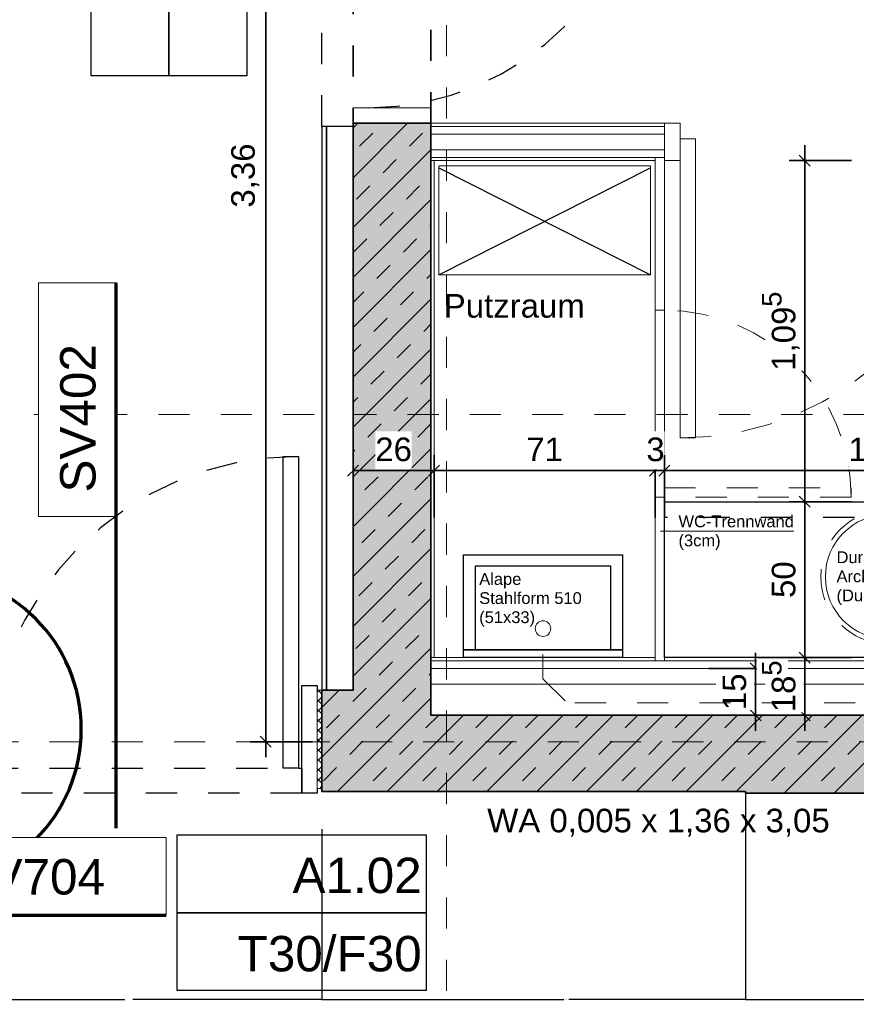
# Model space of a CAD drawing. Header units: metres. Extents: x -13 to 93, y -119 to 25.
# Tile 576 of 656: x 6.28 to 8.97, y -26.34 to -23.18. Entities that reach past the tile are written whole.
import ezdxf
from ezdxf.enums import TextEntityAlignment as Align

# ---------------------------------------------------------------- set-up
doc = ezdxf.new("R2010")
doc.units = ezdxf.units.M
doc.header["$LTSCALE"] = 0.00508
doc.header["$PDMODE"] = 1
doc.header["$PDSIZE"] = -2
for name, pattern in [('STYLE_05', [0.19684, 0.069505, -0.127335]), ('STYLE_06', [1.0537, 0.590515, -0.19684, 0.069505, -0.19684]), ('STYLE_11', [0.393677, 0.196838, -0.196838]), ('STYLE_12', [0.20828, 0.069425, -0.138855]), ('STYLE_24', [0.516732, 0.344488, -0.172244])]:
    doc.linetypes.add(name, pattern=pattern)
doc.layers.get('0').update_dxf_attribs({"lineweight": 18})
for name, color, linetype, lineweight in [('3-0-0 Dämmung', 7, 'Continuous', 18), ('3-4-0 Innenwände', 7, 'Continuous', 35), ('3-4-0-1 IW Beton', 7, 'Continuous', 35), ('3-4-0-5 Trennwand', 7, 'Continuous', 35), ('3-4-2-2 NTragIW GK', 7, 'Continuous', 35), ('3-4-4 ITüren', 7, 'Continuous', 25), ('3-4-5 IWBekleidungen', 7, 'Continuous', 25), ('3-4-9 WSonstiges VED', 7, 'STYLE_11', 25), ('4-1-0 AbwasWasserGas', 7, 'Continuous', 18), ('4-1-1 Abwasseranlgn', 7, 'Continuous', 25), ('4-1-2-1 Sanitärobjekte', 7, 'Continuous', 25), ('6-1-0 Ausstattung', 7, 'Continuous', 25), ('Bemaßung', 7, 'Continuous', 18), ('Bemaßung-Achsen', 7, 'Continuous', 18), ('Keine', 7, 'Continuous', 18), ('Plan-Achse', 1, 'STYLE_06', 18), ('Plan-Achsen-Fassade', 1, 'STYLE_06', 18), ('Plan-Raumstempel', 7, 'Continuous', 13), ('Plan-Text-Hinweis', 7, 'Continuous', 13), ('Plan-Text-Kerne', 7, 'Continuous', 13)]:
    doc.layers.add(name, color=color, linetype=linetype, lineweight=lineweight)
doc.layers.get('0').freeze()
doc.styles.add('Arial', font='ARIAL.TTF')
doc.dimstyles.new('MTZ_200', dxfattribs={"dimtxt": 0.075762, "dimasz": 0.000706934, "dimexe": 0.001, "dimexo": 0.003, "dimgap": 0.0001, "dimtad": 1, "dimdec": 4, "dimzin": 11, "dimtxsty": 'Arial', "dimblk": 'VW_SLASH', "dimcen": 0, "dimdle": 0.001, "dimazin": 0, "dimtfac": 1, "dimtdec": 4, "dimtix": 1, "dimtmove": 0, "dimatfit": 0, "dimldrblk": 'VW_FILLEDARROW', "dimfxl": 0, "dimfrac": 2, "dimtolj": 1, "dimtzin": 11, "dimarcsym": 0})
pattern_1 = [(45, (0, 0), (0.015875, -0.015875), [])]
pattern_2 = [(-45, (0, 0), (0.015875, 0.015875), [])]

# ---------------------------------------------------------------- blocks, each defined once
blk = doc.blocks.new('S_Detailverweis H')
at = {"color": 7, "linetype": 'Continuous', "lineweight": 25}
blk.add_wipeout([(0.3449, 0.7113), (1.0949, 0.7113), (1.0949, 0.4613), (0.3449, 0.4613)], dxfattribs=at).dxf.layer = 'Keine'
at = {"layer": 'Keine', "color": 7, "linetype": 'Continuous', "lineweight": 25}
blk.add_lwpolyline([(0.3449, 0.7113), (1.0949, 0.7113), (1.0949, 0.4613), (0.3449, 0.4613)], close=True, dxfattribs=at)
at = {"layer": 'Plan-Text-Hinweis', "lineweight": 70}
blk.add_circle((0, 0), 0.5, dxfattribs=at)
at = {"layer": 'Plan-Raumstempel', "color": 7, "style": 'Arial'}
blk.add_attdef('Detailnummer', text='', height=0.1136, dxfattribs=at).set_placement((0.4653, 0.6417), align=Align.TOP_LEFT)
blk = doc.blocks.new('S_Detailverweis V')
at = {"color": 7, "linetype": 'Continuous', "lineweight": 18}
blk.add_wipeout([(0.5, 0.25), (1.25, 0.25), (1.25, 0), (0.5, 0)], dxfattribs=at).dxf.layer = 'Keine'
at = {"layer": 'Bemaßung-Achsen', "lineweight": 70}
blk.add_line((-0.5, 0), (1.25, 0), dxfattribs=at)
at = {"layer": 'Keine', "color": 7, "linetype": 'Continuous', "lineweight": 18}
blk.add_lwpolyline([(0.5, 0.25), (1.25, 0.25), (1.25, 0), (0.5, 0)], close=True, dxfattribs=at)
at = {"layer": 'Plan-Raumstempel', "color": 7, "style": 'Arial'}
blk.add_attdef('Detailnummer', text='', height=0.1136, dxfattribs=at).set_placement((0.5771, 0.1804), align=Align.TOP_LEFT)
blk = doc.blocks.new('S_Tür_T30_F30_BT_Text')
at = {"layer": 'Plan-Text-Hinweis', "color": 7}
ref = blk.add_blockref('S_Detailverweis H', (0.4653, 0), dxfattribs=dict(at, xscale=-1))
ref.add_attrib('Detailnummer', 'SH431', dxfattribs={"layer": 'Plan-Raumstempel', "color": 7, "height": 0.11364, "style": 'Arial'}).set_placement((0, 0.6417), align=Align.TOP_LEFT)
at = {"layer": 'Plan-Text-Hinweis', "color": 7, "rotation": 90}
blk.add_blockref('S_Detailverweis V', (1.0777, 0.1822), dxfattribs=at).add_auto_attribs({'Detailnummer': 'SV402'})
blk = doc.blocks.new('S_Tür_T30_F30_BT')
at = {"layer": '3-4-4 ITüren', "color": 7, "linetype": 'Continuous'}
for points in [[(-0.125, 1.08), (-0.075, 1.08), (-0.075, 0.08), (-0.125, 0.08)], [(-0.065, 0.345), (-0.015, 0.345), (-0.015, 0), (-0.065, 0)], [(-1.435, 0.08), (-1.125, 0.08), (-1.125, 0), (-1.435, 0)], [(-1.125, 0.08), (-1.075, 0.08), (-1.075, 0), (-1.125, 0)]]:
    blk.add_lwpolyline(points, close=True, dxfattribs=at)
at = {"layer": '3-4-4 ITüren', "color": 7, "linetype": 'STYLE_05'}
blk.add_lwpolyline([(-1.075, 0.08), (-0.065, 0.08), (-0.065, 0), (-1.075, 0)], close=True, dxfattribs=at)
blk.add_arc((-0.075, 0.08), 1, 90, 180, dxfattribs=at)
at = {"color": 7, "linetype": 'Continuous'}
blk.add_wipeout([(-1.5, 0.33), (-1.485, 0.33), (-1.485, 0.015), (-1.5, 0.015)], dxfattribs=at).dxf.layer = '3-0-0 Dämmung'
at = {"layer": '3-0-0 Dämmung', "linetype": 'Continuous', "lineweight": 5}
h = blk.add_hatch(dxfattribs=at)
h.set_pattern_fill('D_MMUNG_1_50', style=0, pattern_type=2)
h.set_pattern_definition(pattern_1)
h.paths.add_polyline_path([(-1.5, 0.33), (-1.485, 0.33), (-1.485, 0.015), (-1.5, 0.015)])
at = {"layer": '3-0-0 Dämmung', "linetype": 'Continuous', "lineweight": 13}
h = blk.add_hatch(dxfattribs=at)
h.set_pattern_fill('D_MMUNG_1_50-1', style=0, pattern_type=2)
h.set_pattern_definition(pattern_2)
h.paths.add_polyline_path([(-1.5, 0.33), (-1.485, 0.33), (-1.485, 0.015), (-1.5, 0.015)])
at = {"layer": '3-0-0 Dämmung', "color": 7, "linetype": 'Continuous'}
blk.add_lwpolyline([(-1.5, 0.33), (-1.485, 0.33), (-1.485, 0.015), (-1.5, 0.015)], close=True, dxfattribs=at)
at = {"layer": '3-4-4 ITüren', "color": 7, "linetype": 'Continuous'}
blk.add_lwpolyline([(-1.485, 0.345), (-1.435, 0.345), (-1.435, 0), (-1.485, 0)], close=True, dxfattribs=at)
at = {"color": 7, "linetype": 'Continuous'}
blk.add_wipeout([(-0.015, 0.33), (0, 0.33), (0, 0.015), (-0.015, 0.015)], dxfattribs=at).dxf.layer = '3-0-0 Dämmung'
at = {"layer": '3-0-0 Dämmung', "linetype": 'Continuous', "lineweight": 5}
h = blk.add_hatch(dxfattribs=at)
h.set_pattern_fill('D_MMUNG_1_50', style=0, pattern_type=2)
h.set_pattern_definition(pattern_1)
h.paths.add_polyline_path([(-0.015, 0.33), (0, 0.33), (0, 0.015), (-0.015, 0.015)])
at = {"layer": '3-0-0 Dämmung', "linetype": 'Continuous', "lineweight": 13}
h = blk.add_hatch(dxfattribs=at)
h.set_pattern_fill('D_MMUNG_1_50-1', style=0, pattern_type=2)
h.set_pattern_definition(pattern_2)
h.paths.add_polyline_path([(-0.015, 0.33), (0, 0.33), (0, 0.015), (-0.015, 0.015)])
at = {"layer": '3-0-0 Dämmung', "color": 7, "linetype": 'Continuous'}
blk.add_lwpolyline([(-0.015, 0.33), (0, 0.33), (0, 0.015), (-0.015, 0.015)], close=True, dxfattribs=at)
at = {"layer": 'Plan-Text-Hinweis', "color": 7}
blk.add_blockref('S_Tür_T30_F30_BT_Text', (-1.738, 0.2055), dxfattribs=at)
blk = doc.blocks.new('*U71')
at = {"layer": '4-1-2-1 Sanitärobjekte', "color": 7, "linetype": 'STYLE_05', "lineweight": 18}
blk.add_circle((0, 0), 0.215, dxfattribs=at)
at = {"layer": '4-1-2-1 Sanitärobjekte', "color": 7, "linetype": 'Continuous', "lineweight": 18}
blk.add_circle((0, 0), 0.2, dxfattribs=at)
at = {"color": 7, "linetype": 'Continuous', "lineweight": 18}
blk.add_wipeout([(-0.0187, -0.101), (0.0213, -0.101), (0.0213, -0.251), (-0.0187, -0.251)], dxfattribs=at).dxf.layer = '4-1-2-1 Sanitärobjekte'
at = {"layer": '4-1-2-1 Sanitärobjekte', "color": 7, "linetype": 'Continuous', "lineweight": 18}
blk.add_lwpolyline([(-0.0187, -0.101), (0.0213, -0.101), (0.0213, -0.251), (-0.0187, -0.251)], close=True, dxfattribs=at)
blk = doc.blocks.new('einbauwaschtisch_duravit_architec_04634')
at = {"layer": 'Keine', "color": 7, "insert": (-0.1641, 0.0816), "char_height": 0.037881, "attachment_point": 1, "line_spacing_factor": 0.970546, "style": 'Arial'}
blk.add_mtext('Duravit\\PArchitec 04634\\P(Durchm. 43)', dxfattribs=at)
at = {"layer": '4-1-2-1 Sanitärobjekte', "color": 7}
blk.add_blockref('*U71', (0, 0), dxfattribs=at)
blk = doc.blocks.new('*U75')
at = {"layer": '4-1-2-1 Sanitärobjekte'}
for points in [[(-0.255, 0.33), (0.255, 0.33), (0.255, 0.025), (-0.255, 0.025)], [(-0.2165, 0.295), (0.2165, 0.295), (0.2165, 0.025), (-0.2165, 0.025)], [(-0.255, 0.025), (0.255, 0.025), (0.255, 0), (-0.255, 0)]]:
    blk.add_lwpolyline(points, close=True, dxfattribs=at)
at = {"layer": '4-1-2-1 Sanitärobjekte', "color": 7, "linetype": 'Continuous', "lineweight": 18}
blk.add_circle((0, 0.093), 0.025, dxfattribs=at)
blk = doc.blocks.new('aussgussbecken_alape_510')
at = {"layer": '4-1-2-1 Sanitärobjekte', "color": 7}
blk.add_blockref('*U75', (0, 0), dxfattribs=at)
at = {"layer": '4-1-2-1 Sanitärobjekte', "color": 7, "insert": (-0.2048, 0.2712), "char_height": 0.037881, "attachment_point": 1, "line_spacing_factor": 0.970546, "style": 'Arial'}
blk.add_mtext('Alape\\PStahlform 510\\P(51x33)', dxfattribs=at)
blk = doc.blocks.new('*U370')
at = {"layer": '3-4-4 ITüren', "color": 7, "linetype": 'Continuous', "lineweight": 18}
blk.add_lwpolyline([(0.67, -6.165), (0.7, -6.165), (0.7, -6.765), (0.67, -6.765)], close=True, dxfattribs=at)
at = {"layer": '3-4-4 ITüren', "color": 7, "linetype": 'STYLE_24', "lineweight": 18}
blk.add_lwpolyline([(0.7, -6.735), (1.3, -6.735), (1.3, -6.765), (0.7, -6.765)], close=True, dxfattribs=at)
at = {"layer": '3-4-4 ITüren', "color": 7, "linetype": 'STYLE_05', "lineweight": 18}
blk.add_arc((0.7, -6.765), 0.6, 0, 90, dxfattribs=at)
blk = doc.blocks.new('*U371')
at = {"layer": '3-4-4 ITüren', "color": 7, "linetype": 'Continuous', "lineweight": 18}
for points in [[(0.7, -5.565), (0.7, -5.685), (0.75, -5.685), (0.75, -5.565)], [(1.71, -5.565), (1.71, -5.685), (1.76, -5.685), (1.76, -5.565)], [(0.75, -5.615), (0.8, -5.615), (0.8, -6.575), (0.75, -6.575)]]:
    blk.add_lwpolyline(points, close=True, dxfattribs=at)
at = {"layer": '3-4-4 ITüren', "color": 7, "linetype": 'STYLE_05', "lineweight": 18}
blk.add_arc((0.75, -5.615), 0.96, 270, 0, dxfattribs=at)
blk = doc.blocks.new('*U372')
at = {"layer": '4-1-0 AbwasWasserGas'}
blk.add_lwpolyline([(-0.025, -5.7017), (0.655, -5.7017), (0.655, -6.0517), (-0.025, -6.0517)], close=True, dxfattribs=at)
at = {"layer": '6-1-0 Ausstattung'}
for p, q in [((-0.025, -6.0517), (0.655, -5.7082)), ((-0.025, -5.7082), (0.655, -6.0517))]:
    blk.add_line(p, q, dxfattribs=at)
blk = doc.blocks.new('*D373')
at = {"layer": 'Bemaßung', "color": 0, "linetype": 'Continuous', "lineweight": -2}
for p, q in [((0.9927, -7.265), (0.9927, -7.315)), ((0.8427, -7.315), (1.0427, -7.315)), ((0.9927, -7.315), (0.9927, -7.465)), ((0.8427, -7.465), (1.0427, -7.465)), ((0.9927, -7.465), (0.9927, -7.515))]:
    blk.add_line(p, q, dxfattribs=at)
at = {"layer": 'Bemaßung', "color": 0, "linetype": 'Continuous', "lineweight": 20}
for p, q in [((1.0104, -7.3327), (0.975, -7.2973)), ((0.975, -7.4473), (1.0104, -7.4827))]:
    blk.add_line(p, q, dxfattribs=at)
at = {"layer": 'Defpoints', "color": 0, "lineweight": 0}
for p in [(0.0219, -7.315), (0.9927, -7.315), (0.063, -7.465)]:
    blk.add_point(p, dxfattribs=at)
at = {"color": 0, "linetype": 'Continuous', "lineweight": -2}
blk.add_wipeout([(0.9881, -7.4487), (0.9881, -7.3313), (0.866, -7.3313), (0.866, -7.4487)], dxfattribs=at).dxf.layer = 'Bemaßung'
at = {"layer": 'Bemaßung', "color": 0, "insert": (0.8865, -7.4487), "char_height": 0.07576, "attachment_point": 1, "rotation": 90, "line_spacing_factor": 0.967741, "style": 'Arial'}
blk.add_mtext('15', dxfattribs=at)
blk = doc.blocks.new('VW_FILLEDARROW')
at = {"color": 0, "lineweight": -2}
blk.add_solid([(0, 0), (0, 0), (0, 0)], dxfattribs=at)
blk = doc.blocks.new('VW_SLASH')
at = {"color": 0, "linetype": 'ByBlock', "lineweight": -2}
blk.add_line((0, 0), (-1, 0), dxfattribs=at)
at = {"color": 0, "linetype": 'ByBlock', "lineweight": 20}
blk.add_line((0, 0), (0, 0), dxfattribs=at)
blk = doc.blocks.new('*D374')
at = {"layer": 'Bemaßung', "color": 0, "linetype": 'Continuous', "lineweight": -2}
for p, q in [((1.1509, -7.23), (1.1509, -7.28)), ((1.0009, -7.28), (1.2009, -7.28)), ((1.1509, -7.28), (1.1509, -7.465)), ((1.0009, -7.465), (1.2009, -7.465)), ((1.1509, -7.465), (1.1509, -7.515))]:
    blk.add_line(p, q, dxfattribs=at)
at = {"layer": 'Bemaßung', "color": 0, "linetype": 'Continuous', "lineweight": 20}
for p, q in [((1.1685, -7.2977), (1.1332, -7.2623)), ((1.1332, -7.4473), (1.1685, -7.4827))]:
    blk.add_line(p, q, dxfattribs=at)
at = {"layer": 'Defpoints', "color": 0, "lineweight": 0}
for p in [(0.155, -7.28), (1.1509, -7.28), (0.155, -7.465)]:
    blk.add_point(p, dxfattribs=at)
at = {"color": 0, "linetype": 'Continuous', "lineweight": -2}
blk.add_wipeout([(1.1462, -7.4555), (1.1462, -7.338), (1.0241, -7.338), (1.0241, -7.4555)], dxfattribs=at).dxf.layer = 'Bemaßung'
at = {"layer": 'Bemaßung', "color": 0, "insert": (1.0447, -7.4555), "char_height": 0.07576, "attachment_point": 1, "rotation": 90, "line_spacing_factor": 0.967741, "style": 'Arial'}
blk.add_mtext('18', dxfattribs=at)
at = {"color": 0, "linetype": 'Continuous', "lineweight": -2}
blk.add_wipeout([(1.0972, -7.3383), (1.0972, -7.2892), (0.9959, -7.2892), (0.9959, -7.3383)], dxfattribs=at).dxf.layer = 'Bemaßung'
at = {"layer": 'Bemaßung', "color": 0, "insert": (1.013, -7.3138), "char_height": 0.0631, "attachment_point": 2, "rotation": 90, "line_spacing_factor": 0.967741, "style": 'Arial'}
blk.add_mtext('5', dxfattribs=at)
blk = doc.blocks.new('*D375')
at = {"layer": 'Bemaßung', "color": 0, "linetype": 'Continuous', "lineweight": -2}
for p, q in [((-0.04, -6.83), (-0.04, -6.63)), ((0.6701, -6.83), (0.6701, -6.63)), ((-0.09, -6.68), (-0.04, -6.68)), ((-0.04, -6.68), (0.6701, -6.68)), ((0.6701, -6.68), (0.7201, -6.68))]:
    blk.add_line(p, q, dxfattribs=at)
at = {"layer": 'Bemaßung', "color": 0, "linetype": 'Continuous', "lineweight": 20}
for p, q in [((-0.0223, -6.6623), (-0.0577, -6.6977)), ((0.6525, -6.6977), (0.6878, -6.6623))]:
    blk.add_line(p, q, dxfattribs=at)
at = {"layer": 'Defpoints', "color": 0, "lineweight": 0}
for p in [(-0.04, -6.68), (-0.04, -7.28), (0.6701, -7.28)]:
    blk.add_point(p, dxfattribs=at)
at = {"color": 0, "linetype": 'Continuous', "lineweight": -2}
blk.add_wipeout([(0.2563, -6.6754), (0.3738, -6.6754), (0.3738, -6.5533), (0.2563, -6.5533)], dxfattribs=at).dxf.layer = 'Bemaßung'
at = {"layer": 'Bemaßung', "color": 0, "insert": (0.2563, -6.5738), "char_height": 0.07576, "attachment_point": 1, "line_spacing_factor": 0.967741, "style": 'Arial'}
blk.add_mtext('71', dxfattribs=at)
blk = doc.blocks.new('*D376')
at = {"layer": 'Bemaßung', "color": 0, "linetype": 'Continuous', "lineweight": -2}
for p, q in [((0.6701, -6.83), (0.6701, -6.63)), ((0.7, -6.83), (0.7, -6.63)), ((0.7, -6.68), (0.6418, -6.68)), ((0.65, -6.68), (0.7, -6.68)), ((0.6701, -6.68), (0.7201, -6.68)), ((0.7, -6.68), (0.6701, -6.68))]:
    blk.add_line(p, q, dxfattribs=at)
at = {"layer": 'Bemaßung', "color": 0, "linetype": 'Continuous', "lineweight": 20}
for p, q in [((0.6878, -6.6623), (0.6525, -6.6977)), ((0.6823, -6.6977), (0.7177, -6.6623))]:
    blk.add_line(p, q, dxfattribs=at)
at = {"layer": 'Defpoints', "color": 0, "lineweight": 0}
for p in [(0.7, -6.86), (0.6701, -7.28)]:
    blk.add_point(p, dxfattribs=at)
at = {"color": 0, "linetype": 'Continuous', "lineweight": -2}
blk.add_wipeout([(0.6418, -6.6754), (0.7004, -6.6754), (0.7004, -6.5533), (0.6418, -6.5533)], dxfattribs=at).dxf.layer = 'Bemaßung'
at = {"layer": 'Defpoints', "color": 0, "lineweight": 0}
blk.add_point((0.7, -6.68), dxfattribs=at)
at = {"layer": 'Bemaßung', "color": 0, "insert": (0.6418, -6.5738), "char_height": 0.0758, "attachment_point": 1, "line_spacing_factor": 0.967741, "style": 'Arial'}
blk.add_mtext('3', dxfattribs=at)
blk = doc.blocks.new('*D377')
at = {"layer": 'Bemaßung', "color": 0, "linetype": 'Continuous', "lineweight": -2}
for p, q in [((1.1509, -5.685), (1.1509, -5.635)), ((1.3009, -5.685), (1.1009, -5.685)), ((1.1509, -6.78), (1.1509, -5.685)), ((1.3009, -6.78), (1.1009, -6.78)), ((1.1509, -6.83), (1.1509, -6.78))]:
    blk.add_line(p, q, dxfattribs=at)
at = {"layer": 'Bemaßung', "color": 0, "linetype": 'Continuous', "lineweight": 20}
for p, q in [((1.1685, -5.7027), (1.1332, -5.6673)), ((1.1332, -6.7623), (1.1685, -6.7977))]:
    blk.add_line(p, q, dxfattribs=at)
at = {"layer": 'Defpoints', "color": 0, "lineweight": 0}
for p in [(1.71, -5.685), (1.1509, -6.78), (1.8919, -6.78)]:
    blk.add_point(p, dxfattribs=at)
at = {"color": 0, "linetype": 'Continuous', "lineweight": -2}
blk.add_wipeout([(1.1462, -6.3594), (1.1462, -6.1537), (1.0241, -6.1537), (1.0241, -6.3594)], dxfattribs=at).dxf.layer = 'Bemaßung'
at = {"layer": 'Bemaßung', "color": 0, "insert": (1.0447, -6.3594), "char_height": 0.07576, "attachment_point": 1, "rotation": 90, "line_spacing_factor": 0.967741, "style": 'Arial'}
blk.add_mtext('1,09', dxfattribs=at)
at = {"color": 0, "linetype": 'Continuous', "lineweight": -2}
blk.add_wipeout([(1.0972, -6.1544), (1.0972, -6.1053), (0.9959, -6.1053), (0.9959, -6.1544)], dxfattribs=at).dxf.layer = 'Bemaßung'
at = {"layer": 'Bemaßung', "color": 0, "insert": (1.013, -6.1298), "char_height": 0.0631, "attachment_point": 2, "rotation": 90, "line_spacing_factor": 0.967741, "style": 'Arial'}
blk.add_mtext('5', dxfattribs=at)
blk = doc.blocks.new('*D378')
at = {"layer": 'Bemaßung', "color": 0, "linetype": 'Continuous', "lineweight": -2}
for p, q in [((1.1509, -6.73), (1.1509, -6.78)), ((1.3009, -6.78), (1.1009, -6.78)), ((1.1509, -6.78), (1.1509, -7.28)), ((1.3009, -7.28), (1.1009, -7.28)), ((1.1509, -7.28), (1.1509, -7.33))]:
    blk.add_line(p, q, dxfattribs=at)
at = {"layer": 'Bemaßung', "color": 0, "linetype": 'Continuous', "lineweight": 20}
for p, q in [((1.1685, -6.7977), (1.1332, -6.7623)), ((1.1332, -7.2623), (1.1685, -7.2977))]:
    blk.add_line(p, q, dxfattribs=at)
at = {"layer": 'Defpoints', "color": 0, "lineweight": 0}
for p in [(1.1509, -6.78), (1.9, -6.78), (1.9, -7.28)]:
    blk.add_point(p, dxfattribs=at)
at = {"color": 0, "linetype": 'Continuous', "lineweight": -2}
blk.add_wipeout([(1.1462, -7.0887), (1.1462, -6.9713), (1.0241, -6.9713), (1.0241, -7.0887)], dxfattribs=at).dxf.layer = 'Bemaßung'
at = {"layer": 'Bemaßung', "color": 0, "insert": (1.0447, -7.0887), "char_height": 0.07576, "attachment_point": 1, "rotation": 90, "line_spacing_factor": 0.967741, "style": 'Arial'}
blk.add_mtext('50', dxfattribs=at)
blk = doc.blocks.new('*D379')
at = {"layer": 'Bemaßung', "color": 0, "linetype": 'Continuous', "lineweight": -2}
for p, q in [((2.1354, -6.53), (2.1354, -6.73)), ((0.7, -6.83), (0.7, -6.63)), ((0.65, -6.68), (0.7, -6.68)), ((0.7, -6.68), (2.1354, -6.68)), ((2.1354, -6.68), (2.1854, -6.68))]:
    blk.add_line(p, q, dxfattribs=at)
at = {"layer": 'Bemaßung', "color": 0, "linetype": 'Continuous', "lineweight": 20}
for p, q in [((0.7177, -6.6623), (0.6823, -6.6977)), ((2.1177, -6.6977), (2.1531, -6.6623))]:
    blk.add_line(p, q, dxfattribs=at)
at = {"layer": 'Defpoints', "color": 0, "lineweight": 0}
for p in [(2.1354, -6.4613), (0.7, -6.68), (0.7, -7.29)]:
    blk.add_point(p, dxfattribs=at)
at = {"color": 0, "linetype": 'Continuous', "lineweight": -2}
blk.add_wipeout([(1.2908, -6.6754), (1.4965, -6.6754), (1.4965, -6.5533), (1.2908, -6.5533)], dxfattribs=at).dxf.layer = 'Bemaßung'
at = {"layer": 'Bemaßung', "color": 0, "insert": (1.2908, -6.5738), "char_height": 0.07576, "attachment_point": 1, "line_spacing_factor": 0.967741, "style": 'Arial'}
blk.add_mtext('1,43', dxfattribs=at)
at = {"color": 0, "linetype": 'Continuous', "lineweight": -2}
blk.add_wipeout([(1.4958, -6.6263), (1.5449, -6.6263), (1.5449, -6.5251), (1.4958, -6.5251)], dxfattribs=at).dxf.layer = 'Bemaßung'
at = {"layer": 'Bemaßung', "color": 0, "insert": (1.5204, -6.5422), "char_height": 0.0631, "attachment_point": 2, "line_spacing_factor": 0.967741, "style": 'Arial'}
blk.add_mtext('5', dxfattribs=at)
blk = doc.blocks.new('*D381')
at = {"layer": 'Bemaßung', "color": 0, "linetype": 'Continuous', "lineweight": -2}
for p, q in [((-0.3, -6.83), (-0.3, -6.63)), ((-0.04, -6.83), (-0.04, -6.63)), ((-0.3, -6.68), (-0.25, -6.68)), ((-0.04, -6.68), (-0.3, -6.68)), ((-0.09, -6.68), (-0.04, -6.68))]:
    blk.add_line(p, q, dxfattribs=at)
at = {"layer": 'Bemaßung', "color": 0, "linetype": 'Continuous', "lineweight": 20}
for p, q in [((-0.2823, -6.6623), (-0.3177, -6.6977)), ((-0.0577, -6.6977), (-0.0223, -6.6623))]:
    blk.add_line(p, q, dxfattribs=at)
at = {"layer": 'Defpoints', "color": 0, "lineweight": 0}
for p in [(-0.04, -6.68), (-0.3, -7.315), (-0.04, -7.315)]:
    blk.add_point(p, dxfattribs=at)
at = {"color": 0, "linetype": 'Continuous', "lineweight": -2}
blk.add_wipeout([(-0.2287, -6.6754), (-0.1113, -6.6754), (-0.1113, -6.5533), (-0.2287, -6.5533)], dxfattribs=at).dxf.layer = 'Bemaßung'
at = {"layer": 'Bemaßung', "color": 0, "insert": (-0.2287, -6.5738), "char_height": 0.07576, "attachment_point": 1, "line_spacing_factor": 0.967741, "style": 'Arial'}
blk.add_mtext('26', dxfattribs=at)
blk = doc.blocks.new('*U393')
at = {"layer": '6-1-0 Ausstattung', "linetype": 'STYLE_05'}
blk.add_lwpolyline([(0.7, -6.78), (1.71, -6.78), (1.71, -6.83), (0.7, -6.83)], close=True, dxfattribs=at)
at = {"layer": '6-1-0 Ausstattung'}
blk.add_lwpolyline([(0.7, -6.78), (1.71, -6.78), (1.71, -7.28), (0.7, -7.28)], close=True, dxfattribs=at)
blk = doc.blocks.new('*U395')
at = {"layer": '4-1-1 Abwasseranlgn', "color": 5, "linetype": 'STYLE_05', "lineweight": 13}
for p, q in [((0.31, -7.3482), (0.31, -7.2701)), ((0.31, -7.3482), (0.3875, -7.4257)), ((3.1125, -7.4257), (0.3875, -7.4257))]:
    blk.add_line(p, q, dxfattribs=at)
blk = doc.blocks.new('*D438')
at = {"layer": 'Bemaßung', "color": 0, "linetype": 'Continuous', "lineweight": -2}
for p, q in [((-0.5801, -4.19), (-0.5801, -4.14)), ((-0.4301, -4.19), (-0.6301, -4.19)), ((-0.5801, -7.55), (-0.5801, -4.19)), ((-0.4301, -7.55), (-0.6301, -7.55)), ((-0.5801, -7.6), (-0.5801, -7.55))]:
    blk.add_line(p, q, dxfattribs=at)
at = {"layer": 'Bemaßung', "color": 0, "linetype": 'Continuous', "lineweight": 20}
for p, q in [((-0.5625, -4.2077), (-0.5978, -4.1723)), ((-0.5978, -7.5323), (-0.5625, -7.5677))]:
    blk.add_line(p, q, dxfattribs=at)
at = {"layer": 'Defpoints', "color": 0, "lineweight": 0}
for p in [(3.6399, -4.19), (-0.5801, -7.55), (2.2072, -7.55)]:
    blk.add_point(p, dxfattribs=at)
at = {"layer": 'Bemaßung', "color": 0, "insert": (-0.6913, -5.8358), "char_height": 0.07576, "attachment_point": 1, "rotation": 90, "line_spacing_factor": 0.967741, "style": 'Arial'}
blk.add_mtext('3,36', dxfattribs=at)
blk = doc.blocks.new('*U450')
at = {"layer": '3-4-4 ITüren', "color": 7, "linetype": 'Continuous', "lineweight": 18}
for points in [[(-0.3, -4.525), (-0.05, -4.525), (-0.05, -4.575), (-0.3, -4.575)], [(-0.25, -4.575), (0.6399, -4.575), (0.6399, -4.625), (-0.25, -4.625)], [(-0.3, -5.515), (-0.05, -5.515), (-0.05, -5.565), (-0.3, -5.565)]]:
    blk.add_lwpolyline(points, close=True, dxfattribs=at)
at = {"layer": 'Bemaßung', "linetype": 'STYLE_12', "lineweight": 25}
blk.add_arc((-0.25, -4.625), 0.89, 270, 0, dxfattribs=at)
blk = doc.blocks.new('*D1173')
at = {"layer": 'Bemaßung', "color": 0, "lineweight": -2}
for p, q in [((7.25, -25.7805), (7.25, -26.3285)), ((5.75, -25.9105), (5.75, -26.3285)), ((5.7507, -26.3275), (6.6171, -26.3275)), ((7.2493, -26.3275), (6.6429, -26.3275))]:
    blk.add_line(p, q, dxfattribs=at)
at = {"layer": 'Defpoints', "color": 0, "lineweight": 0}
for p in [(7.25, -25.7775), (5.75, -25.9075), (5.75, -26.3275)]:
    blk.add_point(p, dxfattribs=at)
at = {"layer": 'Bemaßung', "color": 0, "lineweight": -2, "xscale": 0.00070693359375, "yscale": 0.00070693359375, "zscale": 0.00070693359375, "rotation": 180}
blk.add_blockref('VW_SLASH', (5.75, -26.3275), dxfattribs=at)
at = {"layer": 'Bemaßung', "color": 0, "lineweight": -2, "xscale": 0.00070693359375, "yscale": 0.00070693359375, "zscale": 0.00070693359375}
blk.add_blockref('VW_SLASH', (7.25, -26.3275), dxfattribs=at)
at = {"layer": 'Bemaßung', "color": 0, "insert": (6.63, -26.3175), "char_height": 0.00227, "attachment_point": 5, "style": 'Arial'}
blk.add_mtext('\\A1;75m', dxfattribs=at)
blk = doc.blocks.new('*D1194')
at = {"layer": 'Bemaßung', "color": 0, "lineweight": -2}
for p, q in [((0.23, -25.668), (0.23, -26.3285)), ((5.75, -25.9105), (5.75, -26.3285)), ((0.2293, -26.3275), (0.2286, -26.3275)), ((0.23, -26.3275), (5.75, -26.3275)), ((5.7507, -26.3275), (5.7514, -26.3275))]:
    blk.add_line(p, q, dxfattribs=at)
at = {"layer": 'Defpoints', "color": 0, "lineweight": 0}
for p in [(0.23, -25.665), (5.75, -25.9075), (5.75, -26.3275)]:
    blk.add_point(p, dxfattribs=at)
at = {"layer": 'Bemaßung', "color": 0, "lineweight": -2, "xscale": 0.00070693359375, "yscale": 0.00070693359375, "zscale": 0.00070693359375}
blk.add_blockref('VW_SLASH', (0.23, -26.3275), dxfattribs=at)
at = {"layer": 'Bemaßung', "color": 0, "lineweight": -2, "xscale": 0.00070693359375, "yscale": 0.00070693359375, "zscale": 0.00070693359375, "rotation": 180}
blk.add_blockref('VW_SLASH', (5.75, -26.3275), dxfattribs=at)
at = {"layer": 'Bemaßung', "color": 0, "insert": (12.32, -26.3175), "char_height": 0.00227, "attachment_point": 5, "style": 'Arial'}
blk.add_mtext('\\A1;276m', dxfattribs=at)
blk = doc.blocks.new('*D1208')
at = {"layer": 'Bemaßung', "color": 0, "lineweight": -2}
for p, q in [((13.345, -25.598), (13.345, -26.3285)), ((8.61, -25.663), (8.61, -26.3285)), ((8.6107, -26.3275), (11.159, -26.3275)), ((13.3443, -26.3275), (11.181, -26.3275))]:
    blk.add_line(p, q, dxfattribs=at)
at = {"layer": 'Defpoints', "color": 0, "lineweight": 0}
for p in [(13.345, -25.595), (8.61, -25.66), (8.61, -26.3275)]:
    blk.add_point(p, dxfattribs=at)
at = {"layer": 'Bemaßung', "color": 0, "lineweight": -2, "xscale": 0.00070693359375, "yscale": 0.00070693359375, "zscale": 0.00070693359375, "rotation": 180}
blk.add_blockref('VW_SLASH', (8.61, -26.3275), dxfattribs=at)
at = {"layer": 'Bemaßung', "color": 0, "lineweight": -2, "xscale": 0.00070693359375, "yscale": 0.00070693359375, "zscale": 0.00070693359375}
blk.add_blockref('VW_SLASH', (13.345, -26.3275), dxfattribs=at)
at = {"layer": 'Bemaßung', "color": 0, "insert": (11.17, -26.3225), "char_height": 0.002273, "attachment_point": 5, "style": 'Arial'}
blk.add_mtext('\\A1;236,75m', dxfattribs=at)
blk = doc.blocks.new('*D1209')
at = {"layer": 'Bemaßung', "color": 0, "lineweight": -2}
for p, q in [((8.61, -25.663), (8.61, -26.3285)), ((7.25, -26.3245), (7.25, -26.3265)), ((7.2507, -26.3275), (8.0274, -26.3275)), ((8.6093, -26.3275), (8.0433, -26.3275))]:
    blk.add_line(p, q, dxfattribs=at)
at = {"layer": 'Defpoints', "color": 0, "lineweight": 0}
for p in [(8.61, -25.66), (7.25, -26.3275), (7.25, -26.3275)]:
    blk.add_point(p, dxfattribs=at)
at = {"layer": 'Bemaßung', "color": 0, "lineweight": -2, "xscale": 0.00070693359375, "yscale": 0.00070693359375, "zscale": 0.00070693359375, "rotation": 180}
blk.add_blockref('VW_SLASH', (7.25, -26.3275), dxfattribs=at)
at = {"layer": 'Bemaßung', "color": 0, "lineweight": -2, "xscale": 0.00070693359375, "yscale": 0.00070693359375, "zscale": 0.00070693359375}
blk.add_blockref('VW_SLASH', (8.61, -26.3275), dxfattribs=at)
at = {"layer": 'Bemaßung', "color": 0, "insert": (8.0353, -26.3275), "char_height": 0.00227, "attachment_point": 5, "style": 'Arial'}
blk.add_mtext('\\A1;68m', dxfattribs=at)
blk = doc.blocks.new('S_Türnr')
at = {"layer": 'Plan-Text-Hinweis', "color": 7, "linetype": 'Continuous', "lineweight": 25}
for points in [[(-0.4, 0.25), (0.4, 0.25), (0.4, 0), (-0.4, 0)], [(-0.4, 0), (0.4, 0), (0.4, -0.25), (-0.4, -0.25)]]:
    blk.add_lwpolyline(points, close=True, dxfattribs=at)
at = {"layer": 'Keine', "color": 0, "flags": 1}
blk.add_attdef('Plannummer', (-0.4, -0.4546), '', height=0.1136, dxfattribs=at)
at = {"layer": 'Plan-Raumstempel', "color": 7, "style": 'Arial'}
for tag, p in [('Türnummer', (0.3857, 0.1768)), ('Brand', (0.3857, -0.0745))]:
    blk.add_attdef(tag, text='', height=0.1136, dxfattribs=at).set_placement(p, align=Align.TOP_RIGHT)
blk = doc.blocks.new('Treppe e1-e3_text')
at = {"layer": 'Plan-Text-Hinweis', "color": 7}
blk.add_blockref('S_Detailverweis V', (-0.2503, -0.3923), dxfattribs=at).add_auto_attribs({'Detailnummer': 'SV704'})
blk = doc.blocks.new('kern_d-gross+h-normal (2D)')
at = {"layer": '3-4-0-1 IW Beton', "linetype": 'Continuous', "lineweight": 0}
blk.add_hatch(color=255, dxfattribs=at).paths.add_polyline_path([(5.86500338, -7.645), (5.69500338, -7.645), (5.69500338, -7.715), (0.96, -7.715), (0.96, -7.71), (-0.4, -7.71), (-0.4, -7.385), (-0.3, -7.385), (-0.3, -5.565), (-0.05, -5.565), (-0.05, -7.465), (5.86500338, -7.465)])
at = {"layer": '3-4-0-1 IW Beton', "linetype": 'Continuous', "lineweight": 13}
h = blk.add_hatch(dxfattribs=at)
h.set_pattern_fill('STAHLBETON_1_50', style=0, pattern_type=2)
h.set_pattern_definition([(45, (0, 0), (0.16, 0), []), (45, (0.08, 0), (0.16, 0), [0.06, -0.06])])
h.paths.add_polyline_path([(5.86500338, -7.645), (5.69500338, -7.645), (5.69500338, -7.715), (0.96, -7.715), (0.96, -7.71), (-0.4, -7.71), (-0.4, -7.385), (-0.3, -7.385), (-0.3, -5.565), (-0.05, -5.565), (-0.05, -7.465), (5.86500338, -7.465)])
at = {"layer": '3-4-0 Innenwände', "linetype": 'STYLE_12'}
for p, q in [((-0.3, -4.515), (-0.3, -5.565)), ((-0.05014648, -5.565), (-0.05014648, -4.515))]:
    blk.add_line(p, q, dxfattribs=at)
at = {"layer": '3-4-0-1 IW Beton', "linetype": 'Continuous'}
blk.add_lwpolyline([(5.86500338, -7.645), (5.69500338, -7.645), (5.69500338, -7.715), (0.96, -7.715), (0.96, -7.71), (-0.4, -7.71), (-0.4, -7.385), (-0.3, -7.385), (-0.3, -5.565), (-0.05, -5.565), (-0.05, -7.465), (5.86500338, -7.465)], close=True, dxfattribs=at)
at = {"layer": '3-4-0-5 Trennwand', "color": 7, "linetype": 'Continuous', "lineweight": 18}
for points in [[(0.67, -5.675), (0.7, -5.675), (0.7, -6.165), (0.67, -6.165)], [(0.67, -6.765), (0.7, -6.765), (0.7, -7.29), (0.67, -7.29)]]:
    blk.add_lwpolyline(points, close=True, dxfattribs=at)
at = {"layer": '3-4-2-2 NTragIW GK', "color": 7, "linetype": 'Continuous', "lineweight": 18}
for points in [[(-0.05, -5.575), (0.7, -5.575), (0.7, -5.6), (-0.05, -5.6)], [(-0.05, -5.6), (0.7, -5.6), (0.7, -5.65), (-0.05, -5.65)], [(-0.05, -5.65), (0.7, -5.65), (0.7, -5.675), (-0.05, -5.675)], [(-0.05, -7.29), (2.675, -7.29), (2.675, -7.315), (-0.05, -7.315)], [(-0.05, -7.315), (2.75, -7.315), (2.75, -7.365), (-0.05, -7.365)]]:
    blk.add_lwpolyline(points, close=True, dxfattribs=at)
at = {"layer": '3-4-5 IWBekleidungen', "color": 7, "linetype": 'Continuous', "lineweight": 18}
for points in [[(-0.05014648, -5.565), (0.7, -5.565), (0.7, -5.575), (-0.05014648, -5.575)], [(-0.05, -5.675), (0.67, -5.675), (0.67, -5.685), (-0.05, -5.685)], [(-0.05, -7.28), (-0.04, -7.28), (-0.04, -5.685), (-0.05, -5.685)], [(-0.05, -7.28), (-0.05, -7.29), (0.67014648, -7.29), (0.67014648, -7.28)]]:
    blk.add_lwpolyline(points, close=True, dxfattribs=at)
at = {"layer": 'Plan-Text-Kerne', "color": 7, "linetype": 'Continuous', "lineweight": 18}
blk.add_line((1.11558125, -6.87453292), (0.68701908, -6.87453292), dxfattribs=at)
at = {"layer": '3-4-4 ITüren', "color": 7}
for name in ['*U450', '*U371', '*U370']:
    blk.add_blockref(name, (0, 0), dxfattribs=at)
at = {"layer": '4-1-2-1 Sanitärobjekte', "color": 7}
blk.add_blockref('aussgussbecken_alape_510', (0.31, -7.28), dxfattribs=at)
at = {"layer": '6-1-0 Ausstattung', "color": 7}
blk.add_blockref('*U372', (0, 0), dxfattribs=at)
at = {"layer": 'Plan-Text-Kerne', "color": 7, "attachment_point": 1, "line_spacing_factor": 0.970546, "style": 'Arial'}
for s, insert, char_height in [('Putzraum', (-0.00867861, -6.11305786), 0.075762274), ('WC-Trennwand\\P(3cm)', (0.74516458, -6.82377539), 0.037881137)]:
    blk.add_mtext(s, dxfattribs=dict(at, insert=insert, char_height=char_height))
at = {"layer": '4-1-2-1 Sanitärobjekte', "color": 7}
blk.add_blockref('einbauwaschtisch_duravit_architec_04634', (1.41685497, -7.02063083), dxfattribs=at)
at = {"layer": '3-4-5 IWBekleidungen', "color": 7, "linetype": 'Continuous', "lineweight": 18}
blk.add_lwpolyline([(2.675, -7.28), (0.7, -7.28), (0.7, -7.29), (2.675, -7.29)], close=True, dxfattribs=at)
at = {"layer": 'Bemaßung', "color": 7, "linetype": 'Continuous', "lineweight": 18}
dim = blk.add_linear_dim(base=(1.15085417, -6.78), p1=(1.71, -5.685), p2=(1.89185497, -6.78), angle=90, dimstyle='MTZ_200', override={"dimtxt": 0.001515, "dimgap": 0.005, "dimdec": 3, "dimlfac": 50, "dimpost": '<>m', "dimtxsty": 'Arial', "dimtmove": 2}, dxfattribs=at)
dim.commit()
dim.dimension.update_dxf_attribs({"geometry": '*D377', "text_midpoint": (1.15085417, -6.2325)})
dim = blk.add_linear_dim(base=(0.99270914, -7.315), p1=(0.0629776, -7.465), p2=(0.02185497, -7.315), angle=90, dimstyle='MTZ_200', override={"dimtxt": 0.001515, "dimgap": 0.005, "dimdec": 3, "dimlfac": 50, "dimpost": '<>m', "dimtxsty": 'Arial', "dimtmove": 2}, dxfattribs=at)
dim.commit()
dim.dimension.update_dxf_attribs({"geometry": '*D373', "text_midpoint": (0.99770914, -7.39), "dimtype": 160})
dim = blk.add_linear_dim(base=(1.15085417, -7.28), p1=(0.155, -7.465), p2=(0.155, -7.28), angle=90, dimstyle='MTZ_200', override={"dimtxt": 0.001515, "dimgap": 0.005, "dimdec": 3, "dimlfac": 50, "dimpost": '<>m', "dimtxsty": 'Arial', "dimtmove": 2}, dxfattribs=at)
dim.commit()
dim.dimension.update_dxf_attribs({"geometry": '*D374', "text_midpoint": (1.15585417, -7.3725), "dimtype": 160})
dim = blk.add_linear_dim(base=(-0.04, -6.68), p1=(0.67014648, -7.28), p2=(-0.04, -7.28), dimstyle='MTZ_200', override={"dimtxt": 0.001515, "dimgap": 0.005, "dimdec": 3, "dimlfac": 50, "dimpost": '<>m', "dimtxsty": 'Arial', "dimtmove": 2}, dxfattribs=at)
dim.commit()
dim.dimension.update_dxf_attribs({"geometry": '*D375', "text_midpoint": (0.31507324, -6.68)})
dim = blk.add_linear_dim(base=(1.15085417, -6.78), p1=(1.9, -7.28), p2=(1.9, -6.78), angle=90, dimstyle='MTZ_200', override={"dimtxt": 0.001515, "dimgap": 0.005, "dimdec": 3, "dimlfac": 50, "dimpost": '<>m', "dimtxsty": 'Arial', "dimtmove": 2}, dxfattribs=at)
dim.commit()
dim.dimension.update_dxf_attribs({"geometry": '*D378', "text_midpoint": (1.15085417, -7.03)})
for base, p1, p2, override, picture, middle in [((-0.04, -6.68), (-0.3, -7.315), (-0.04, -7.315), {"dimtxt": 0.001515, "dimgap": 0.005, "dimdec": 3, "dimlfac": 50, "dimpost": '<>m', "dimtxsty": 'Arial', "dimtmove": 2}, '*D381', (0.09, -6.68)), ((0.7, -6.68), (0.67014648, -7.28), (0.7, -6.86), {"dimtxt": 0.001515, "dimgap": 0.005, "dimdec": 3, "dimlfac": 50, "dimpost": '<>m', "dimtxsty": 'Arial', "dimtix": 0, "dimtmove": 2}, '*D376', (0.71492676, -6.68))]:
    dim = blk.add_linear_dim(base=base, p1=p1, p2=p2, dimstyle='MTZ_200', override=override, dxfattribs=at)
    dim.commit()
    dim.dimension.update_dxf_attribs({"geometry": picture, "text_midpoint": middle})
dim = blk.add_linear_dim(base=(0.7, -6.68), p1=(2.13541197, -6.46126451), p2=(0.7, -7.29), dimstyle='MTZ_200', override={"dimtxt": 0.001515, "dimgap": 0.005, "dimdec": 3, "dimlfac": 50, "dimpost": '<>m', "dimtxsty": 'Arial', "dimtmove": 2}, dxfattribs=at)
dim.commit()
dim.dimension.update_dxf_attribs({"geometry": '*D379', "text_midpoint": (1.41770599, -6.68)})
at = {"layer": '4-1-1 Abwasseranlgn', "color": 7}
blk.add_blockref('*U395', (0, 0), dxfattribs=at)
at = {"layer": '6-1-0 Ausstattung', "color": 7}
blk.add_blockref('*U393', (0, 0), dxfattribs=at)
at = {"layer": 'Bemaßung', "color": 7, "linetype": 'Continuous', "lineweight": 18}
dim = blk.add_linear_dim(base=(-0.58014648, -7.55), p1=(3.63985352, -4.19), p2=(2.20724185, -7.55), angle=90, dimstyle='MTZ_200', override={"dimtxt": 0.001515, "dimgap": 0.01, "dimdec": 3, "dimlfac": 50, "dimpost": '<>m', "dimtxsty": 'Arial', "dimtmove": 2}, dxfattribs=at)
dim.commit()
dim.dimension.update_dxf_attribs({"geometry": '*D438', "text_midpoint": (-0.59014648, -5.73309631), "dimtype": 160})

msp = doc.modelspace()

# ---------------------------------------------------------------- linework, layer by layer
at = {"layer": 'Plan-Achsen-Fassade', "color": 9}
msp.add_line((-0.475, -24.45), (13.475, -24.45), dxfattribs=at)

# ---------------------------------------------------------------- next in the draw order: block references
at = {"layer": '3-4-4 ITüren', "color": 7}
msp.add_blockref('S_Tür_T30_F30_BT', (7.25, -25.665), dxfattribs=at)

# ---------------------------------------------------------------- next in the draw order: wipeouts: each hides what was drawn before it
at = {"color": 7, "linetype": 'Continuous', "lineweight": 25}
msp.add_wipeout([(7.265, -25.335), (7.265, -23.525), (7.25, -23.525), (7.25, -25.335)], dxfattribs=at).dxf.layer = '3-4-5 IWBekleidungen'

# ---------------------------------------------------------------- next in the draw order: linework, layer by layer
at = {"layer": '3-4-5 IWBekleidungen', "color": 7, "linetype": 'Continuous', "lineweight": 25}
msp.add_lwpolyline([(7.265, -25.335), (7.265, -23.525), (7.25, -23.525), (7.25, -25.335)], close=True, dxfattribs=at)

# ---------------------------------------------------------------- next in the draw order: wipeouts: each hides what was drawn before it
at = {"color": 7, "linetype": 'Continuous', "lineweight": 25}
msp.add_wipeout([(7.35, -25.335), (7.35, -23.525), (7.265, -23.525), (7.265, -25.335)], dxfattribs=at).dxf.layer = '3-4-5 IWBekleidungen'

# ---------------------------------------------------------------- next in the draw order: linework, layer by layer
at = {"layer": '3-4-5 IWBekleidungen', "color": 7, "linetype": 'Continuous', "lineweight": 25}
msp.add_lwpolyline([(7.35, -25.335), (7.35, -23.525), (7.265, -23.525), (7.265, -25.335)], close=True, dxfattribs=at)
at = {"layer": '3-4-9 WSonstiges VED', "color": 7}
msp.add_line((7.25, -23.525), (7.25, -22.465), dxfattribs=at)

# ---------------------------------------------------------------- next in the draw order: block references
at = {"layer": '3-4-0 Innenwände', "color": 6}
msp.add_blockref('kern_d-gross+h-normal (2D)', (7.65, -17.95), dxfattribs=at)

# ---------------------------------------------------------------- next in the draw order: linework, layer by layer
at = {"layer": 'Plan-Achse'}
for p, q in [((7.65, -118.5), (7.65, 6.75)), ((-9.42493716, -25.5), (50.475, -25.5))]:
    msp.add_line(p, q, dxfattribs=at)

# ---------------------------------------------------------------- next in the draw order: block references
at = {"layer": 'Plan-Text-Hinweis', "color": 7, "rotation": 90}
msp.add_blockref('S_Türnr', (6.75867106, -22.96233485), dxfattribs=at).add_auto_attribs({'Türnummer': 'A1.03'})
at = {"layer": 'Plan-Text-Hinweis', "color": 7}
msp.add_blockref('S_Türnr', (7.18462262, -26.04909331), dxfattribs=at).add_auto_attribs({'Türnummer': 'A1.02', 'Brand': 'T30/F30'})

# ---------------------------------------------------------------- next in the draw order: texts
at = {"layer": 'Plan-Text-Hinweis', "insert": (7.78077876, -25.71520655), "char_height": 0.0757622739, "attachment_point": 1, "line_spacing_factor": 0.967741, "style": 'Arial'}
msp.add_mtext('{\\C7;\\lWA 0,005 x 1,36 x 3,05}', dxfattribs=at)

# ---------------------------------------------------------------- next in the draw order: dimensions: what is measured, and where the dimension line sits
at = {"layer": 'Bemaßung'}
for base, p1, p2, override, picture, middle in [((8.61, -26.3275130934), (13.345, -25.5950158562), (8.61, -25.66), {"dimtxt": 0.002273, "dimgap": 0.005, "dimdec": 8, "dimlfac": 50, "dimpost": '<>m', "dimtxsty": 'Arial', "dimtmove": 2}, '*D1208', (11.169998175, -26.3225130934)), ((7.25, -26.3275130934), (8.61, -25.66), (7.25, -26.3275130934), {"dimtxt": 0.002273, "dimgap": 0.005, "dimdec": 8, "dimlfac": 50, "dimpost": '<>m', "dimtxsty": 'Arial', "dimtmove": 2}, '*D1209', (8.0353404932, -26.3275130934)), ((5.75, -26.3275130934), (0.23, -25.665), (5.75, -25.9075130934), {"dimtxt": 0.002273, "dimgap": 0.01, "dimdec": 8, "dimlfac": 50, "dimpost": '<>m', "dimtxsty": 'Arial', "dimtix": 0, "dimtmove": 2}, '*D1194', (12.32, -26.3175130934)), ((5.75, -26.3275130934), (7.25, -25.7775130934), (5.75, -25.9075130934), {"dimtxt": 0.002273, "dimgap": 0.01, "dimdec": 8, "dimlfac": 50, "dimpost": '<>m', "dimtxsty": 'Arial', "dimtmove": 2}, '*D1173', (6.63, -26.3175130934))]:
    dim = msp.add_linear_dim(base=base, p1=p1, p2=p2, dimstyle='MTZ_200', override=override, dxfattribs=at)
    dim.commit()
    dim.dimension.update_dxf_attribs({"geometry": picture, "text_midpoint": middle, "dimtype": 160})

# ---------------------------------------------------------------- next in the draw order: block references
at = {"layer": 'Plan-Text-Hinweis', "color": 7}
msp.add_blockref('Treppe e1-e3_text', (5.75, -25.665), dxfattribs=at)

doc.saveas('drawing.dxf')
